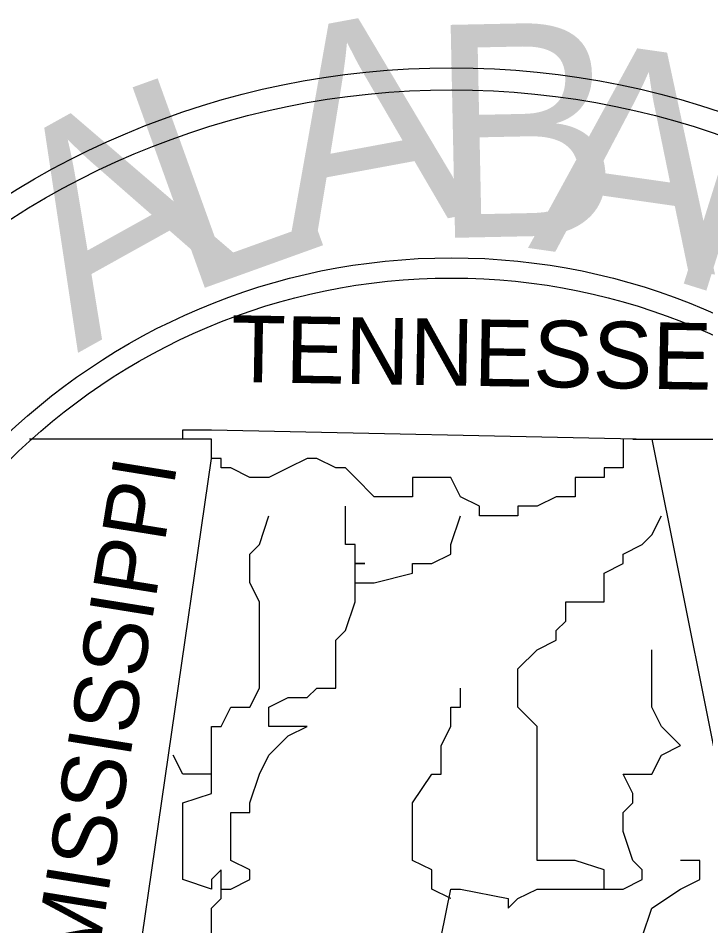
# Model space of a CAD drawing. Extents: x 2193008 to 2198143, y 1236112 to 1237864.
# Drawn here: x 2194695.846 to 2194699.621, y 1237127.932 to 1237132.917 of the extents above; entities that cross this region are included whole.
import ezdxf

# ---------------------------------------------------------------- set-up
doc = ezdxf.new("R2010")
doc.units = 0
doc.layers.add('great seal', color=7, linetype='Continuous')

msp = doc.modelspace()

# ---------------------------------------------------------------- linework, layer by layer
at = {"layer": 'great seal'}
for p, q in [((2194696.9075, 1237130.6045), (2194695.909, 1237130.6045)), ((2194696.9075, 1237130.6045), (2194695.909, 1237130.6045)), ((2194696.9075, 1237130.6045), (2194695.909, 1237130.6045)), ((2194699.2199, 1237130.6045), (2194700.4811, 1237130.6045)), ((2194699.2199, 1237130.6045), (2194700.4811, 1237130.6045)), ((2194699.2199, 1237130.6045), (2194700.4811, 1237130.6045)), ((2194698.2214, 1237128.0819), (2194698.2214, 1237128.0819)), ((2194698.2214, 1237128.0819), (2194698.2214, 1237128.0819)), ((2194698.2214, 1237128.0819), (2194698.2214, 1237128.0819)), ((2194698.2214, 1237128.0819), (2194698.2214, 1237128.0819)), ((2194698.2214, 1237128.0819), (2194698.2214, 1237128.0819)), ((2194698.2214, 1237128.0819), (2194698.2214, 1237128.0819))]:
    msp.add_line(p, q, dxfattribs=at)
for points in [[(2194696.4346, 1237127.2411), (2194696.9075, 1237130.4994), (2194696.9075, 1237130.6045), (2194696.9075, 1237130.6045), (2194696.9075, 1237130.6045), (2194696.7499, 1237130.6045), (2194696.7499, 1237130.657), (2194696.9075, 1237130.657), (2194699.325, 1237130.6045), (2194699.7979, 1237128.2396), (2194699.7979, 1237128.1345), (2194699.8505, 1237128.0819), (2194699.8505, 1237128.0294), (2194699.8505, 1237128.0294), (2194699.9556, 1237128.0294), (2194699.9556, 1237127.8717)], [(2194696.4346, 1237127.2411), (2194696.9075, 1237130.4994), (2194696.9075, 1237130.6045), (2194696.9075, 1237130.6045), (2194696.9075, 1237130.6045), (2194696.7499, 1237130.6045), (2194696.7499, 1237130.657), (2194696.9075, 1237130.657), (2194699.325, 1237130.6045), (2194699.7979, 1237128.2396), (2194699.7979, 1237128.1345), (2194699.8505, 1237128.0819), (2194699.8505, 1237128.0294), (2194699.8505, 1237128.0294), (2194699.9556, 1237128.0294), (2194699.9556, 1237127.8717)], [(2194696.4346, 1237127.2411), (2194696.9075, 1237130.4994), (2194696.9075, 1237130.6045), (2194696.9075, 1237130.6045), (2194696.9075, 1237130.6045), (2194696.7499, 1237130.6045), (2194696.7499, 1237130.657), (2194696.9075, 1237130.657), (2194699.325, 1237130.6045), (2194699.7979, 1237128.2396), (2194699.7979, 1237128.1345), (2194699.8505, 1237128.0819), (2194699.8505, 1237128.0294), (2194699.8505, 1237128.0294), (2194699.9556, 1237128.0294), (2194699.9556, 1237127.8717)], [(2194699.1673, 1237130.6045), (2194699.1673, 1237130.6045), (2194699.1673, 1237130.6045), (2194699.1673, 1237130.4994), (2194699.1673, 1237130.4468), (2194699.1673, 1237130.4468), (2194699.0622, 1237130.4468), (2194699.0622, 1237130.4468), (2194699.0622, 1237130.3942), (2194698.9045, 1237130.3942), (2194698.9045, 1237130.2891), (2194698.7994, 1237130.2891), (2194698.6943, 1237130.2366), (2194698.6418, 1237130.2366), (2194698.5892, 1237130.2366), (2194698.5892, 1237130.184), (2194698.5367, 1237130.184), (2194698.5367, 1237130.184), (2194698.379, 1237130.184), (2194698.379, 1237130.184), (2194698.379, 1237130.2366), (2194698.2739, 1237130.2891), (2194698.2214, 1237130.3942), (2194698.2214, 1237130.3942), (2194698.1163, 1237130.3942), (2194698.0111, 1237130.3942), (2194698.0111, 1237130.2891), (2194697.8009, 1237130.2891), (2194697.6958, 1237130.3942), (2194697.6433, 1237130.4468), (2194697.5907, 1237130.4468), (2194697.4856, 1237130.4994), (2194697.4331, 1237130.4994), (2194697.328, 1237130.4468), (2194697.328, 1237130.4468), (2194697.2229, 1237130.3942), (2194697.1703, 1237130.3942), (2194697.1178, 1237130.3942), (2194697.0126, 1237130.4468), (2194697.0126, 1237130.4468), (2194697.0126, 1237130.4468), (2194696.9601, 1237130.4468), (2194696.9601, 1237130.4468), (2194696.9601, 1237130.4468), (2194696.9601, 1237130.4994), (2194696.9075, 1237130.4994), (2194696.9075, 1237130.6045), (2194696.9075, 1237130.6045), (2194696.9075, 1237130.6045)], [(2194699.1673, 1237130.6045), (2194699.1673, 1237130.6045), (2194699.1673, 1237130.6045), (2194699.1673, 1237130.4994), (2194699.1673, 1237130.4468), (2194699.1673, 1237130.4468), (2194699.0622, 1237130.4468), (2194699.0622, 1237130.4468), (2194699.0622, 1237130.3942), (2194698.9045, 1237130.3942), (2194698.9045, 1237130.2891), (2194698.7994, 1237130.2891), (2194698.6943, 1237130.2366), (2194698.6418, 1237130.2366), (2194698.5892, 1237130.2366), (2194698.5892, 1237130.184), (2194698.5367, 1237130.184), (2194698.5367, 1237130.184), (2194698.379, 1237130.184), (2194698.379, 1237130.184), (2194698.379, 1237130.2366), (2194698.2739, 1237130.2891), (2194698.2214, 1237130.3942), (2194698.2214, 1237130.3942), (2194698.1163, 1237130.3942), (2194698.0111, 1237130.3942), (2194698.0111, 1237130.2891), (2194697.8009, 1237130.2891), (2194697.6958, 1237130.3942), (2194697.6433, 1237130.4468), (2194697.5907, 1237130.4468), (2194697.4856, 1237130.4994), (2194697.4331, 1237130.4994), (2194697.328, 1237130.4468), (2194697.328, 1237130.4468), (2194697.2229, 1237130.3942), (2194697.1703, 1237130.3942), (2194697.1178, 1237130.3942), (2194697.0126, 1237130.4468), (2194697.0126, 1237130.4468), (2194697.0126, 1237130.4468), (2194696.9601, 1237130.4468), (2194696.9601, 1237130.4468), (2194696.9601, 1237130.4468), (2194696.9601, 1237130.4994), (2194696.9075, 1237130.4994), (2194696.9075, 1237130.6045), (2194696.9075, 1237130.6045), (2194696.9075, 1237130.6045)], [(2194699.1673, 1237130.6045), (2194699.1673, 1237130.6045), (2194699.1673, 1237130.6045), (2194699.1673, 1237130.4994), (2194699.1673, 1237130.4468), (2194699.1673, 1237130.4468), (2194699.0622, 1237130.4468), (2194699.0622, 1237130.4468), (2194699.0622, 1237130.3942), (2194698.9045, 1237130.3942), (2194698.9045, 1237130.2891), (2194698.7994, 1237130.2891), (2194698.6943, 1237130.2366), (2194698.6418, 1237130.2366), (2194698.5892, 1237130.2366), (2194698.5892, 1237130.184), (2194698.5367, 1237130.184), (2194698.5367, 1237130.184), (2194698.379, 1237130.184), (2194698.379, 1237130.184), (2194698.379, 1237130.2366), (2194698.2739, 1237130.2891), (2194698.2214, 1237130.3942), (2194698.2214, 1237130.3942), (2194698.1163, 1237130.3942), (2194698.0111, 1237130.3942), (2194698.0111, 1237130.2891), (2194697.8009, 1237130.2891), (2194697.6958, 1237130.3942), (2194697.6433, 1237130.4468), (2194697.5907, 1237130.4468), (2194697.4856, 1237130.4994), (2194697.4331, 1237130.4994), (2194697.328, 1237130.4468), (2194697.328, 1237130.4468), (2194697.2229, 1237130.3942), (2194697.1703, 1237130.3942), (2194697.1178, 1237130.3942), (2194697.0126, 1237130.4468), (2194697.0126, 1237130.4468), (2194697.0126, 1237130.4468), (2194696.9601, 1237130.4468), (2194696.9601, 1237130.4468), (2194696.9601, 1237130.4468), (2194696.9601, 1237130.4994), (2194696.9075, 1237130.4994), (2194696.9075, 1237130.6045), (2194696.9075, 1237130.6045), (2194696.9075, 1237130.6045)], [(2194697.6958, 1237129.8162), (2194697.6958, 1237129.8687), (2194697.6958, 1237129.9213), (2194697.7484, 1237129.9213), (2194697.6958, 1237129.9213), (2194697.6958, 1237129.9738), (2194697.6958, 1237130.0264), (2194697.6433, 1237130.0264), (2194697.6433, 1237130.0789), (2194697.6433, 1237130.184), (2194697.6433, 1237130.2366)], [(2194697.6958, 1237129.8162), (2194697.6958, 1237129.8687), (2194697.6958, 1237129.9213), (2194697.7484, 1237129.9213), (2194697.6958, 1237129.9213), (2194697.6958, 1237129.9738), (2194697.6958, 1237130.0264), (2194697.6433, 1237130.0264), (2194697.6433, 1237130.0789), (2194697.6433, 1237130.184), (2194697.6433, 1237130.2366)], [(2194697.6958, 1237129.8162), (2194697.6958, 1237129.8687), (2194697.6958, 1237129.9213), (2194697.7484, 1237129.9213), (2194697.6958, 1237129.9213), (2194697.6958, 1237129.9738), (2194697.6958, 1237130.0264), (2194697.6433, 1237130.0264), (2194697.6433, 1237130.0789), (2194697.6433, 1237130.184), (2194697.6433, 1237130.2366)], [(2194696.9075, 1237128.7651), (2194696.9075, 1237128.8702), (2194696.9075, 1237128.9228), (2194696.9075, 1237129.0279), (2194696.9601, 1237129.0279), (2194697.0126, 1237129.133), (2194697.1178, 1237129.133), (2194697.1703, 1237129.2381), (2194697.1703, 1237129.4483), (2194697.1703, 1237129.5534), (2194697.1703, 1237129.606), (2194697.1703, 1237129.7111), (2194697.1178, 1237129.8162), (2194697.1178, 1237129.9213), (2194697.1178, 1237129.9738), (2194697.1703, 1237130.0264), (2194697.2229, 1237130.184)], [(2194696.9075, 1237128.7651), (2194696.9075, 1237128.8702), (2194696.9075, 1237128.9228), (2194696.9075, 1237129.0279), (2194696.9601, 1237129.0279), (2194697.0126, 1237129.133), (2194697.1178, 1237129.133), (2194697.1703, 1237129.2381), (2194697.1703, 1237129.4483), (2194697.1703, 1237129.5534), (2194697.1703, 1237129.606), (2194697.1703, 1237129.7111), (2194697.1178, 1237129.8162), (2194697.1178, 1237129.9213), (2194697.1178, 1237129.9738), (2194697.1703, 1237130.0264), (2194697.2229, 1237130.184)], [(2194696.9075, 1237128.7651), (2194696.9075, 1237128.8702), (2194696.9075, 1237128.9228), (2194696.9075, 1237129.0279), (2194696.9601, 1237129.0279), (2194697.0126, 1237129.133), (2194697.1178, 1237129.133), (2194697.1703, 1237129.2381), (2194697.1703, 1237129.4483), (2194697.1703, 1237129.5534), (2194697.1703, 1237129.606), (2194697.1703, 1237129.7111), (2194697.1178, 1237129.8162), (2194697.1178, 1237129.9213), (2194697.1178, 1237129.9738), (2194697.1703, 1237130.0264), (2194697.2229, 1237130.184)], [(2194696.9601, 1237128.1345), (2194696.9601, 1237128.1345), (2194697.0126, 1237128.1345), (2194697.0126, 1237128.1345), (2194697.1178, 1237128.187), (2194697.1178, 1237128.2396), (2194697.0126, 1237128.2921), (2194697.0126, 1237128.2921), (2194697.0126, 1237128.4498), (2194697.0126, 1237128.5549), (2194697.1178, 1237128.5549), (2194697.1178, 1237128.6075), (2194697.1703, 1237128.7651), (2194697.2229, 1237128.8702), (2194697.328, 1237128.9753), (2194697.4331, 1237129.0279), (2194697.328, 1237129.0279), (2194697.2229, 1237129.0279), (2194697.2229, 1237129.133), (2194697.328, 1237129.1855), (2194697.328, 1237129.1855), (2194697.4331, 1237129.1855), (2194697.4856, 1237129.2381), (2194697.4856, 1237129.2381), (2194697.5907, 1237129.2381), (2194697.5907, 1237129.3432), (2194697.5907, 1237129.4483), (2194697.5907, 1237129.4483), (2194697.5907, 1237129.5008), (2194697.6433, 1237129.5534), (2194697.6958, 1237129.7111), (2194697.6958, 1237129.7111), (2194697.6958, 1237129.8162), (2194697.7484, 1237129.8162), (2194697.8009, 1237129.8162), (2194697.8009, 1237129.8162), (2194698.0111, 1237129.8687), (2194698.0111, 1237129.9213), (2194698.1163, 1237129.9213), (2194698.2214, 1237129.9738), (2194698.2214, 1237130.0264), (2194698.2739, 1237130.184)], [(2194696.9601, 1237128.1345), (2194696.9601, 1237128.1345), (2194697.0126, 1237128.1345), (2194697.0126, 1237128.1345), (2194697.1178, 1237128.187), (2194697.1178, 1237128.2396), (2194697.0126, 1237128.2921), (2194697.0126, 1237128.2921), (2194697.0126, 1237128.4498), (2194697.0126, 1237128.5549), (2194697.1178, 1237128.5549), (2194697.1178, 1237128.6075), (2194697.1703, 1237128.7651), (2194697.2229, 1237128.8702), (2194697.328, 1237128.9753), (2194697.4331, 1237129.0279), (2194697.328, 1237129.0279), (2194697.2229, 1237129.0279), (2194697.2229, 1237129.133), (2194697.328, 1237129.1855), (2194697.328, 1237129.1855), (2194697.4331, 1237129.1855), (2194697.4856, 1237129.2381), (2194697.4856, 1237129.2381), (2194697.5907, 1237129.2381), (2194697.5907, 1237129.3432), (2194697.5907, 1237129.4483), (2194697.5907, 1237129.4483), (2194697.5907, 1237129.5008), (2194697.6433, 1237129.5534), (2194697.6958, 1237129.7111), (2194697.6958, 1237129.7111), (2194697.6958, 1237129.8162), (2194697.7484, 1237129.8162), (2194697.8009, 1237129.8162), (2194697.8009, 1237129.8162), (2194698.0111, 1237129.8687), (2194698.0111, 1237129.9213), (2194698.1163, 1237129.9213), (2194698.2214, 1237129.9738), (2194698.2214, 1237130.0264), (2194698.2739, 1237130.184)], [(2194696.9601, 1237128.1345), (2194696.9601, 1237128.1345), (2194697.0126, 1237128.1345), (2194697.0126, 1237128.1345), (2194697.1178, 1237128.187), (2194697.1178, 1237128.2396), (2194697.0126, 1237128.2921), (2194697.0126, 1237128.2921), (2194697.0126, 1237128.4498), (2194697.0126, 1237128.5549), (2194697.1178, 1237128.5549), (2194697.1178, 1237128.6075), (2194697.1703, 1237128.7651), (2194697.2229, 1237128.8702), (2194697.328, 1237128.9753), (2194697.4331, 1237129.0279), (2194697.328, 1237129.0279), (2194697.2229, 1237129.0279), (2194697.2229, 1237129.133), (2194697.328, 1237129.1855), (2194697.328, 1237129.1855), (2194697.4331, 1237129.1855), (2194697.4856, 1237129.2381), (2194697.4856, 1237129.2381), (2194697.5907, 1237129.2381), (2194697.5907, 1237129.3432), (2194697.5907, 1237129.4483), (2194697.5907, 1237129.4483), (2194697.5907, 1237129.5008), (2194697.6433, 1237129.5534), (2194697.6958, 1237129.7111), (2194697.6958, 1237129.7111), (2194697.6958, 1237129.8162), (2194697.7484, 1237129.8162), (2194697.8009, 1237129.8162), (2194697.8009, 1237129.8162), (2194698.0111, 1237129.8687), (2194698.0111, 1237129.9213), (2194698.1163, 1237129.9213), (2194698.2214, 1237129.9738), (2194698.2214, 1237130.0264), (2194698.2739, 1237130.184)], [(2194699.0622, 1237128.1345), (2194699.0622, 1237128.2396), (2194698.9045, 1237128.2921), (2194698.852, 1237128.2921), (2194698.6943, 1237128.2921), (2194698.6943, 1237128.5549), (2194698.6943, 1237128.5549), (2194698.6943, 1237128.6075), (2194698.6943, 1237128.7651), (2194698.6943, 1237128.8702), (2194698.6943, 1237129.0279), (2194698.5892, 1237129.133), (2194698.5892, 1237129.3432), (2194698.6943, 1237129.4483), (2194698.7994, 1237129.5008), (2194698.7994, 1237129.5534), (2194698.852, 1237129.606), (2194698.852, 1237129.7111), (2194699.0622, 1237129.7111), (2194699.0622, 1237129.8162), (2194699.0622, 1237129.8687), (2194699.1673, 1237129.9213), (2194699.1673, 1237129.9738), (2194699.2724, 1237130.0264), (2194699.325, 1237130.0789), (2194699.3775, 1237130.184)], [(2194699.0622, 1237128.1345), (2194699.0622, 1237128.2396), (2194698.9045, 1237128.2921), (2194698.852, 1237128.2921), (2194698.6943, 1237128.2921), (2194698.6943, 1237128.5549), (2194698.6943, 1237128.5549), (2194698.6943, 1237128.6075), (2194698.6943, 1237128.7651), (2194698.6943, 1237128.8702), (2194698.6943, 1237129.0279), (2194698.5892, 1237129.133), (2194698.5892, 1237129.3432), (2194698.6943, 1237129.4483), (2194698.7994, 1237129.5008), (2194698.7994, 1237129.5534), (2194698.852, 1237129.606), (2194698.852, 1237129.7111), (2194699.0622, 1237129.7111), (2194699.0622, 1237129.8162), (2194699.0622, 1237129.8687), (2194699.1673, 1237129.9213), (2194699.1673, 1237129.9738), (2194699.2724, 1237130.0264), (2194699.325, 1237130.0789), (2194699.3775, 1237130.184)], [(2194699.0622, 1237128.1345), (2194699.0622, 1237128.2396), (2194698.9045, 1237128.2921), (2194698.852, 1237128.2921), (2194698.6943, 1237128.2921), (2194698.6943, 1237128.5549), (2194698.6943, 1237128.5549), (2194698.6943, 1237128.6075), (2194698.6943, 1237128.7651), (2194698.6943, 1237128.8702), (2194698.6943, 1237129.0279), (2194698.5892, 1237129.133), (2194698.5892, 1237129.3432), (2194698.6943, 1237129.4483), (2194698.7994, 1237129.5008), (2194698.7994, 1237129.5534), (2194698.852, 1237129.606), (2194698.852, 1237129.7111), (2194699.0622, 1237129.7111), (2194699.0622, 1237129.8162), (2194699.0622, 1237129.8687), (2194699.1673, 1237129.9213), (2194699.1673, 1237129.9738), (2194699.2724, 1237130.0264), (2194699.325, 1237130.0789), (2194699.3775, 1237130.184)], [(2194698.1688, 1237127.8717), (2194698.2214, 1237128.1345), (2194698.2739, 1237128.1345), (2194698.5367, 1237128.0819), (2194698.5367, 1237128.0294), (2194698.5892, 1237128.0819), (2194698.6943, 1237128.1345), (2194698.852, 1237128.1345), (2194699.0622, 1237128.1345), (2194699.1673, 1237128.1345), (2194699.2724, 1237128.187), (2194699.2724, 1237128.2396), (2194699.2199, 1237128.2921), (2194699.2199, 1237128.2921), (2194699.1673, 1237128.4498), (2194699.1673, 1237128.5549), (2194699.2199, 1237128.6075), (2194699.2199, 1237128.66), (2194699.1673, 1237128.7651), (2194699.325, 1237128.7651), (2194699.3775, 1237128.8702), (2194699.4826, 1237128.9228), (2194699.3775, 1237129.0279), (2194699.3775, 1237129.0279), (2194699.325, 1237129.133), (2194699.325, 1237129.2381), (2194699.325, 1237129.4483)], [(2194698.1688, 1237127.8717), (2194698.2214, 1237128.1345), (2194698.2739, 1237128.1345), (2194698.5367, 1237128.0819), (2194698.5367, 1237128.0294), (2194698.5892, 1237128.0819), (2194698.6943, 1237128.1345), (2194698.852, 1237128.1345), (2194699.0622, 1237128.1345), (2194699.1673, 1237128.1345), (2194699.2724, 1237128.187), (2194699.2724, 1237128.2396), (2194699.2199, 1237128.2921), (2194699.2199, 1237128.2921), (2194699.1673, 1237128.4498), (2194699.1673, 1237128.5549), (2194699.2199, 1237128.6075), (2194699.2199, 1237128.66), (2194699.1673, 1237128.7651), (2194699.325, 1237128.7651), (2194699.3775, 1237128.8702), (2194699.4826, 1237128.9228), (2194699.3775, 1237129.0279), (2194699.3775, 1237129.0279), (2194699.325, 1237129.133), (2194699.325, 1237129.2381), (2194699.325, 1237129.4483)], [(2194698.1688, 1237127.8717), (2194698.2214, 1237128.1345), (2194698.2739, 1237128.1345), (2194698.5367, 1237128.0819), (2194698.5367, 1237128.0294), (2194698.5892, 1237128.0819), (2194698.6943, 1237128.1345), (2194698.852, 1237128.1345), (2194699.0622, 1237128.1345), (2194699.1673, 1237128.1345), (2194699.2724, 1237128.187), (2194699.2724, 1237128.2396), (2194699.2199, 1237128.2921), (2194699.2199, 1237128.2921), (2194699.1673, 1237128.4498), (2194699.1673, 1237128.5549), (2194699.2199, 1237128.6075), (2194699.2199, 1237128.66), (2194699.1673, 1237128.7651), (2194699.325, 1237128.7651), (2194699.3775, 1237128.8702), (2194699.4826, 1237128.9228), (2194699.3775, 1237129.0279), (2194699.3775, 1237129.0279), (2194699.325, 1237129.133), (2194699.325, 1237129.2381), (2194699.325, 1237129.4483)], [(2194698.2214, 1237128.0819), (2194698.1163, 1237128.1345), (2194698.1163, 1237128.187), (2194698.1163, 1237128.2396), (2194698.0111, 1237128.2921), (2194698.0111, 1237128.4498), (2194698.0111, 1237128.5549), (2194698.0111, 1237128.6075), (2194698.0111, 1237128.6075), (2194698.1163, 1237128.7651), (2194698.1688, 1237128.7651), (2194698.1688, 1237128.9228), (2194698.2214, 1237129.0279), (2194698.2214, 1237129.0279), (2194698.2214, 1237129.133), (2194698.2739, 1237129.133), (2194698.2739, 1237129.2381)], [(2194698.2214, 1237128.0819), (2194698.1163, 1237128.1345), (2194698.1163, 1237128.187), (2194698.1163, 1237128.2396), (2194698.0111, 1237128.2921), (2194698.0111, 1237128.4498), (2194698.0111, 1237128.5549), (2194698.0111, 1237128.6075), (2194698.0111, 1237128.6075), (2194698.1163, 1237128.7651), (2194698.1688, 1237128.7651), (2194698.1688, 1237128.9228), (2194698.2214, 1237129.0279), (2194698.2214, 1237129.0279), (2194698.2214, 1237129.133), (2194698.2739, 1237129.133), (2194698.2739, 1237129.2381)], [(2194698.2214, 1237128.0819), (2194698.1163, 1237128.1345), (2194698.1163, 1237128.187), (2194698.1163, 1237128.2396), (2194698.0111, 1237128.2921), (2194698.0111, 1237128.4498), (2194698.0111, 1237128.5549), (2194698.0111, 1237128.6075), (2194698.0111, 1237128.6075), (2194698.1163, 1237128.7651), (2194698.1688, 1237128.7651), (2194698.1688, 1237128.9228), (2194698.2214, 1237129.0279), (2194698.2214, 1237129.0279), (2194698.2214, 1237129.133), (2194698.2739, 1237129.133), (2194698.2739, 1237129.2381)], [(2194696.9075, 1237127.8192), (2194696.9075, 1237128.0294), (2194696.9075, 1237128.0294), (2194696.9601, 1237128.0819), (2194696.9601, 1237128.1345), (2194696.9601, 1237128.2396), (2194696.9075, 1237128.187), (2194696.9075, 1237128.1345), (2194696.7499, 1237128.187), (2194696.7499, 1237128.2396), (2194696.7499, 1237128.2921), (2194696.7499, 1237128.2921), (2194696.7499, 1237128.5549), (2194696.7499, 1237128.5549), (2194696.7499, 1237128.6075), (2194696.9075, 1237128.66), (2194696.9075, 1237128.7651), (2194696.7499, 1237128.7651), (2194696.6973, 1237128.8702), (2194696.6973, 1237128.8702)], [(2194696.9075, 1237127.8192), (2194696.9075, 1237128.0294), (2194696.9075, 1237128.0294), (2194696.9601, 1237128.0819), (2194696.9601, 1237128.1345), (2194696.9601, 1237128.2396), (2194696.9075, 1237128.187), (2194696.9075, 1237128.1345), (2194696.7499, 1237128.187), (2194696.7499, 1237128.2396), (2194696.7499, 1237128.2921), (2194696.7499, 1237128.2921), (2194696.7499, 1237128.5549), (2194696.7499, 1237128.5549), (2194696.7499, 1237128.6075), (2194696.9075, 1237128.66), (2194696.9075, 1237128.7651), (2194696.7499, 1237128.7651), (2194696.6973, 1237128.8702), (2194696.6973, 1237128.8702)], [(2194696.9075, 1237127.8192), (2194696.9075, 1237128.0294), (2194696.9075, 1237128.0294), (2194696.9601, 1237128.0819), (2194696.9601, 1237128.1345), (2194696.9601, 1237128.2396), (2194696.9075, 1237128.187), (2194696.9075, 1237128.1345), (2194696.7499, 1237128.187), (2194696.7499, 1237128.2396), (2194696.7499, 1237128.2921), (2194696.7499, 1237128.2921), (2194696.7499, 1237128.5549), (2194696.7499, 1237128.5549), (2194696.7499, 1237128.6075), (2194696.9075, 1237128.66), (2194696.9075, 1237128.7651), (2194696.7499, 1237128.7651), (2194696.6973, 1237128.8702), (2194696.6973, 1237128.8702)], [(2194698.5367, 1237126.7156), (2194698.5367, 1237126.7156), (2194698.5367, 1237126.8732), (2194698.5892, 1237126.9258), (2194698.5892, 1237126.9783), (2194698.5892, 1237127.0834), (2194698.6418, 1237127.0834), (2194698.6943, 1237127.1885), (2194698.852, 1237127.2411), (2194698.9045, 1237127.3462), (2194699.0622, 1237127.3462), (2194699.0622, 1237127.4513), (2194699.1673, 1237127.6615), (2194699.1673, 1237127.7666), (2194699.1673, 1237127.7666), (2194699.1673, 1237127.8192), (2194699.2199, 1237127.8192), (2194699.2724, 1237127.8717), (2194699.325, 1237128.0294), (2194699.4826, 1237128.1345), (2194699.5877, 1237128.187), (2194699.5877, 1237128.2396), (2194699.5877, 1237128.2921), (2194699.4826, 1237128.2921)], [(2194698.5367, 1237126.7156), (2194698.5367, 1237126.7156), (2194698.5367, 1237126.8732), (2194698.5892, 1237126.9258), (2194698.5892, 1237126.9783), (2194698.5892, 1237127.0834), (2194698.6418, 1237127.0834), (2194698.6943, 1237127.1885), (2194698.852, 1237127.2411), (2194698.9045, 1237127.3462), (2194699.0622, 1237127.3462), (2194699.0622, 1237127.4513), (2194699.1673, 1237127.6615), (2194699.1673, 1237127.7666), (2194699.1673, 1237127.7666), (2194699.1673, 1237127.8192), (2194699.2199, 1237127.8192), (2194699.2724, 1237127.8717), (2194699.325, 1237128.0294), (2194699.4826, 1237128.1345), (2194699.5877, 1237128.187), (2194699.5877, 1237128.2396), (2194699.5877, 1237128.2921), (2194699.4826, 1237128.2921)], [(2194698.5367, 1237126.7156), (2194698.5367, 1237126.7156), (2194698.5367, 1237126.8732), (2194698.5892, 1237126.9258), (2194698.5892, 1237126.9783), (2194698.5892, 1237127.0834), (2194698.6418, 1237127.0834), (2194698.6943, 1237127.1885), (2194698.852, 1237127.2411), (2194698.9045, 1237127.3462), (2194699.0622, 1237127.3462), (2194699.0622, 1237127.4513), (2194699.1673, 1237127.6615), (2194699.1673, 1237127.7666), (2194699.1673, 1237127.7666), (2194699.1673, 1237127.8192), (2194699.2199, 1237127.8192), (2194699.2724, 1237127.8717), (2194699.325, 1237128.0294), (2194699.4826, 1237128.1345), (2194699.5877, 1237128.187), (2194699.5877, 1237128.2396), (2194699.5877, 1237128.2921), (2194699.4826, 1237128.2921)]]:
    msp.add_lwpolyline(points, dxfattribs=at)
for radius in [4.5988, 4.5988, 4.5988, 4.4778, 4.4778, 4.4778, 3.5557, 3.5557, 3.5557, 3.4444, 3.4444, 3.4444]:
    msp.add_circle((2194698.2249, 1237128.0451), radius, dxfattribs=at)

# ---------------------------------------------------------------- texts
for s, height, rotation, p in [('A', 1.1701, 10.4972, (2194697.328, 1237131.6555)), ('A', 1.1701, 10.4972, (2194697.328, 1237131.6555)), ('A', 1.1701, 10.4972, (2194697.328, 1237131.6555)), ('B', 1.1695, 1.1955, (2194698.1163, 1237131.7081)), ('B', 1.1695, 1.1955, (2194698.1163, 1237131.7081)), ('B', 1.1695, 1.1955, (2194698.1163, 1237131.7081)), ('A', 1.1695, 351.8938, (2194698.6418, 1237131.6555)), ('A', 1.1695, 351.8938, (2194698.6418, 1237131.6555)), ('A', 1.1695, 351.8938, (2194698.6418, 1237131.6555)), ('L', 1.1701, 19.7988, (2194696.7499, 1237131.3927)), ('L', 1.1701, 19.7988, (2194696.7499, 1237131.3927)), ('L', 1.1701, 19.7988, (2194696.7499, 1237131.3927)), ('M', 1.1701, 342.5921, (2194699.3775, 1237131.4979)), ('A', 1.1701, 29.1005, (2194696.1718, 1237131.0774)), ('A', 1.1701, 29.1005, (2194696.1718, 1237131.0774)), ('A', 1.1701, 29.1005, (2194696.1718, 1237131.0774)), ('TENNESSEE', 0.36608, 359.041, (2194697.0126, 1237130.9198)), ('TENNESSEE', 0.36608, 359.041, (2194697.0126, 1237130.9198)), ('TENNESSEE', 0.36608, 359.041, (2194697.0126, 1237130.9198)), ('MISSISSIPPI', 0.350947, 80.8531, (2194696.2769, 1237127.7141)), ('MISSISSIPPI', 0.350947, 80.8531, (2194696.2769, 1237127.7141)), ('MISSISSIPPI', 0.350947, 80.8531, (2194696.2769, 1237127.7141))]:
    msp.add_text(s, height=height, rotation=rotation, dxfattribs=at).set_placement(p)

doc.saveas('drawing.dxf')
